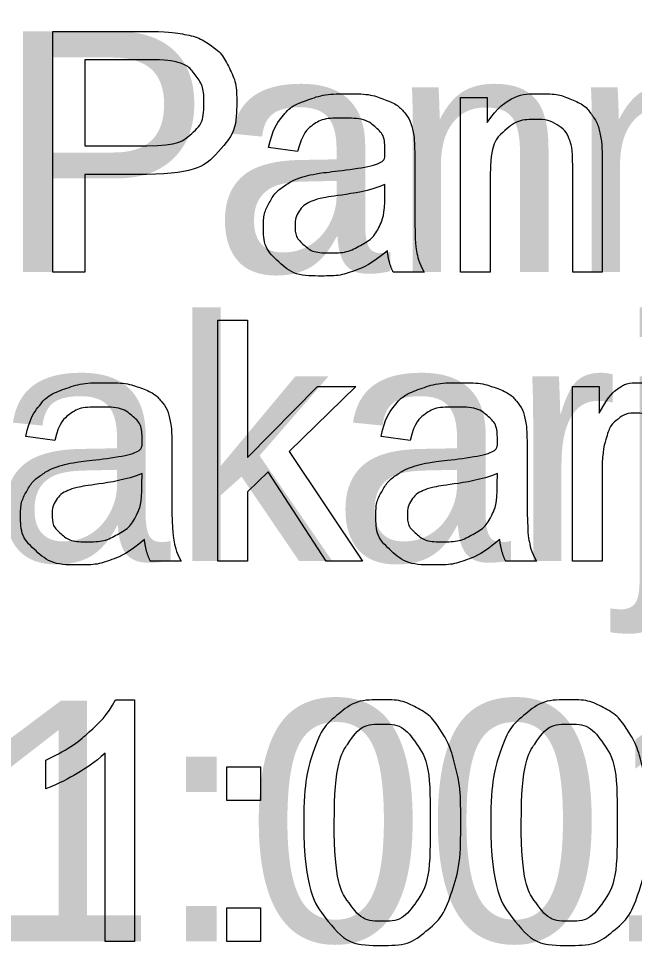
# Model space of a CAD drawing. Extents: x 700746 to 706058, y 6570320 to 6580460.
# Drawn here: x 704763.48 to 704778.06, y 6576516.17 to 6576538.11 of the extents above; entities that cross this region are included whole.
import ezdxf

# ---------------------------------------------------------------- set-up
doc = ezdxf.new("R2010")
doc.units = 0
doc.layers.add('kataster', color=7, linetype='Continuous')
doc.layers.add('Kataster tekst', color=7, linetype='Continuous')

msp = doc.modelspace()

# ---------------------------------------------------------------- linework, layer by layer
at = {"layer": 'kataster'}
for points in [[(704764.291, 6576532.107), (704764.291, 6576537.807), (704766.443, 6576537.807)], [(704766.506, 6576537.133), (704765.047, 6576537.133), (704765.047, 6576535.096)], [(704773.945, 6576532.107), (704773.945, 6576536.238), (704774.575, 6576536.238), (704774.575, 6576535.651)], [(704765.047, 6576535.096), (704766.521, 6576535.096)], [(704770.087, 6576534.965), (704769.401, 6576535.057)], [(704772.859, 6576534.77), (704772.859, 6576533.837)], [(704777.299, 6576534.646), (704777.299, 6576532.107), (704776.599, 6576532.107), (704776.599, 6576534.617)], [(704766.51, 6576534.422), (704765.047, 6576534.422), (704765.047, 6576532.107), (704764.291, 6576532.107)], [(704774.644, 6576534.361), (704774.644, 6576532.107), (704773.945, 6576532.107)], [(704772.151, 6576533.923), (704772.155, 6576534.179)], [(704773.08, 6576532.107), (704772.35, 6576532.107)], [(704768.198, 6576525.267), (704768.198, 6576530.967), (704768.898, 6576530.967), (704768.898, 6576527.719), (704770.556, 6576529.398), (704771.462, 6576529.398), (704769.883, 6576527.863), (704771.623, 6576525.267), (704770.759, 6576525.267), (704769.386, 6576527.379), (704768.898, 6576526.904), (704768.898, 6576525.267), (704768.198, 6576525.267)], [(704776.597, 6576525.267), (704776.597, 6576529.398), (704777.227, 6576529.398), (704777.227, 6576528.772)], [(704764.337, 6576528.125), (704763.651, 6576528.217)], [(704772.748, 6576528.125), (704772.062, 6576528.217)], [(704767.109, 6576527.93), (704767.109, 6576526.997)], [(704775.52, 6576527.93), (704775.52, 6576526.997)], [(704777.297, 6576527.43), (704777.297, 6576525.267), (704776.597, 6576525.267)], [(704766.401, 6576527.083), (704766.405, 6576527.339)], [(704774.812, 6576527.083), (704774.816, 6576527.339)], [(704767.33, 6576525.267), (704766.6, 6576525.267)], [(704775.741, 6576525.267), (704775.011, 6576525.267)], [(704765.777, 6576521.985), (704766.228, 6576521.985), (704766.228, 6576516.263)], [(704766.228, 6576516.263), (704765.528, 6576516.263), (704765.528, 6576520.722)], [(704764.129, 6576519.878), (704764.129, 6576520.555)], [(704768.413, 6576519.6), (704768.413, 6576520.395), (704769.208, 6576520.395), (704769.208, 6576519.6), (704768.413, 6576519.6)], [(704768.413, 6576516.263), (704768.413, 6576517.058), (704769.208, 6576517.058), (704769.208, 6576516.263), (704768.413, 6576516.263)]]:
    msp.add_lwpolyline(points, dxfattribs=at)
for points, degree in [([(704766.443, 6576537.807), (704767.011, 6576537.807), (704767.31, 6576537.752), (704767.73, 6576537.682), (704768.014, 6576537.486), (704768.298, 6576537.289), (704768.471, 6576536.935), (704768.645, 6576536.581), (704768.645, 6576536.157), (704768.645, 6576535.43), (704768.182, 6576534.926), (704767.719, 6576534.422), (704766.51, 6576534.422)], 3), ([(704766.521, 6576535.096), (704767.252, 6576535.096), (704767.56, 6576535.368), (704767.867, 6576535.64), (704767.867, 6576536.134), (704767.867, 6576536.492), (704767.686, 6576536.746), (704767.505, 6576537.001), (704767.21, 6576537.083), (704767.019, 6576537.133), (704766.506, 6576537.133)], 3), ([(704769.401, 6576535.057), (704769.494, 6576535.496), (704769.707, 6576535.767), (704769.921, 6576536.038), (704770.325, 6576536.183), (704770.729, 6576536.329), (704771.262, 6576536.329), (704771.79, 6576536.329), (704772.12, 6576536.205), (704772.451, 6576536.08), (704772.606, 6576535.892), (704772.762, 6576535.703), (704772.824, 6576535.415), (704772.859, 6576535.236), (704772.859, 6576534.77)], 3), ([(704774.575, 6576535.651), (704775.03, 6576536.329), (704775.888, 6576536.329), (704776.261, 6576536.329), (704776.574, 6576536.195), (704776.887, 6576536.061), (704777.042, 6576535.843), (704777.198, 6576535.626), (704777.26, 6576535.326), (704777.299, 6576535.132), (704777.299, 6576534.646)], 3), ([(704772.211, 6576532.615), (704771.821, 6576532.286), (704771.461, 6576532.151), (704771.102, 6576532.015), (704770.69, 6576532.015), (704770.01, 6576532.015), (704769.644, 6576532.347), (704769.279, 6576532.68), (704769.279, 6576533.196), (704769.279, 6576533.499), (704769.417, 6576533.75), (704769.555, 6576534), (704769.778, 6576534.152), (704770.002, 6576534.303), (704770.282, 6576534.381), (704770.488, 6576534.435), (704770.903, 6576534.486), (704771.751, 6576534.587), (704772.151, 6576534.726), (704772.155, 6576534.871), (704772.155, 6576534.91), (704772.155, 6576535.338), (704771.957, 6576535.514), (704771.689, 6576535.752), (704771.162, 6576535.752), (704770.669, 6576535.752), (704770.434, 6576535.578), (704770.2, 6576535.405), (704770.087, 6576534.965)], 3), ([(704776.599, 6576534.617), (704776.599, 6576535.045), (704776.518, 6576535.257), (704776.436, 6576535.469), (704776.228, 6576535.595), (704776.02, 6576535.721), (704775.74, 6576535.721), (704775.293, 6576535.721), (704774.969, 6576535.438), (704774.644, 6576535.154), (704774.644, 6576534.361)], 3), ([(704772.155, 6576534.179), (704771.774, 6576534.024), (704771.011, 6576533.915), (704770.579, 6576533.853), (704770.4, 6576533.775), (704770.221, 6576533.697), (704770.123, 6576533.548), (704770.026, 6576533.398), (704770.026, 6576533.215), (704770.026, 6576532.936), (704770.238, 6576532.749), (704770.45, 6576532.563), (704770.857, 6576532.563), (704771.261, 6576532.563), (704771.576, 6576532.74), (704771.891, 6576532.917), (704772.038, 6576533.223), (704772.151, 6576533.46), (704772.151, 6576533.923)], 3), ([(704772.859, 6576533.837), (704772.859, 6576532.862), (704772.903, 6576532.603), (704772.948, 6576532.344), (704773.08, 6576532.107)], 3), ([(704772.35, 6576532.107), (704772.242, 6576532.324), (704772.211, 6576532.615)], 2), ([(704763.651, 6576528.217), (704763.744, 6576528.656), (704763.958, 6576528.927), (704764.171, 6576529.198), (704764.575, 6576529.343), (704764.979, 6576529.489), (704765.512, 6576529.489), (704766.04, 6576529.489), (704766.371, 6576529.365), (704766.701, 6576529.24), (704766.856, 6576529.052), (704767.012, 6576528.863), (704767.074, 6576528.575), (704767.109, 6576528.396), (704767.109, 6576527.93)], 3), ([(704772.062, 6576528.217), (704772.155, 6576528.656), (704772.368, 6576528.927), (704772.582, 6576529.198), (704772.986, 6576529.343), (704773.39, 6576529.489), (704773.923, 6576529.489), (704774.451, 6576529.489), (704774.782, 6576529.365), (704775.112, 6576529.24), (704775.267, 6576529.052), (704775.423, 6576528.863), (704775.485, 6576528.575), (704775.52, 6576528.396), (704775.52, 6576527.93)], 3), ([(704777.227, 6576528.772), (704777.468, 6576529.21), (704777.672, 6576529.35), (704777.876, 6576529.489), (704778.12, 6576529.489), (704778.474, 6576529.489), (704778.839, 6576529.266)], 3), ([(704766.461, 6576525.775), (704766.071, 6576525.446), (704765.711, 6576525.311), (704765.352, 6576525.175), (704764.94, 6576525.175), (704764.26, 6576525.175), (704763.894, 6576525.507), (704763.529, 6576525.84), (704763.529, 6576526.356), (704763.529, 6576526.659), (704763.667, 6576526.91), (704763.805, 6576527.16), (704764.028, 6576527.312), (704764.252, 6576527.463), (704764.532, 6576527.541), (704764.738, 6576527.595), (704765.153, 6576527.646), (704766.001, 6576527.747), (704766.401, 6576527.886), (704766.405, 6576528.031), (704766.405, 6576528.07), (704766.405, 6576528.498), (704766.207, 6576528.674), (704765.939, 6576528.912), (704765.412, 6576528.912), (704764.919, 6576528.912), (704764.684, 6576528.738), (704764.45, 6576528.565), (704764.337, 6576528.125)], 3), ([(704774.872, 6576525.775), (704774.482, 6576525.446), (704774.122, 6576525.311), (704773.763, 6576525.175), (704773.351, 6576525.175), (704772.671, 6576525.175), (704772.305, 6576525.507), (704771.94, 6576525.84), (704771.94, 6576526.356), (704771.94, 6576526.659), (704772.078, 6576526.91), (704772.216, 6576527.16), (704772.439, 6576527.312), (704772.663, 6576527.463), (704772.943, 6576527.541), (704773.149, 6576527.595), (704773.564, 6576527.646), (704774.412, 6576527.747), (704774.812, 6576527.886), (704774.816, 6576528.031), (704774.816, 6576528.07), (704774.816, 6576528.498), (704774.618, 6576528.674), (704774.35, 6576528.912), (704773.823, 6576528.912), (704773.33, 6576528.912), (704773.095, 6576528.738), (704772.861, 6576528.565), (704772.748, 6576528.125)], 3), ([(704778.594, 6576528.618), (704778.338, 6576528.768), (704778.083, 6576528.768), (704777.855, 6576528.768), (704777.673, 6576528.63), (704777.491, 6576528.492), (704777.413, 6576528.247), (704777.297, 6576527.873), (704777.297, 6576527.43)], 3), ([(704766.405, 6576527.339), (704766.024, 6576527.184), (704765.261, 6576527.075), (704764.829, 6576527.013), (704764.65, 6576526.935), (704764.471, 6576526.857), (704764.373, 6576526.708), (704764.276, 6576526.558), (704764.276, 6576526.375), (704764.276, 6576526.096), (704764.488, 6576525.909), (704764.7, 6576525.723), (704765.108, 6576525.723), (704765.512, 6576525.723), (704765.826, 6576525.9), (704766.141, 6576526.077), (704766.288, 6576526.383), (704766.401, 6576526.62), (704766.401, 6576527.083)], 3), ([(704774.816, 6576527.339), (704774.435, 6576527.184), (704773.672, 6576527.075), (704773.24, 6576527.013), (704773.061, 6576526.935), (704772.882, 6576526.857), (704772.784, 6576526.708), (704772.687, 6576526.558), (704772.687, 6576526.375), (704772.687, 6576526.096), (704772.899, 6576525.909), (704773.111, 6576525.723), (704773.519, 6576525.723), (704773.922, 6576525.723), (704774.237, 6576525.9), (704774.552, 6576526.077), (704774.699, 6576526.383), (704774.812, 6576526.62), (704774.812, 6576527.083)], 3), ([(704767.109, 6576526.997), (704767.109, 6576526.022), (704767.153, 6576525.763), (704767.198, 6576525.504), (704767.33, 6576525.267)], 3), ([(704775.52, 6576526.997), (704775.52, 6576526.022), (704775.564, 6576525.763), (704775.609, 6576525.504), (704775.741, 6576525.267)], 3), ([(704766.6, 6576525.267), (704766.492, 6576525.484), (704766.461, 6576525.775)], 2), ([(704775.011, 6576525.267), (704774.903, 6576525.484), (704774.872, 6576525.775)], 2), ([(704764.129, 6576520.555), (704764.716, 6576520.831), (704765.155, 6576521.223), (704765.594, 6576521.616), (704765.777, 6576521.985)], 3), ([(704770.233, 6576519.074), (704770.233, 6576520.085), (704770.441, 6576520.702), (704770.649, 6576521.319), (704771.059, 6576521.652), (704771.469, 6576521.985), (704772.091, 6576521.985), (704772.549, 6576521.985), (704772.896, 6576521.8), (704773.243, 6576521.616), (704773.467, 6576521.268), (704773.691, 6576520.92), (704773.82, 6576520.421), (704773.948, 6576519.922), (704773.948, 6576519.074), (704773.948, 6576518.072), (704773.742, 6576517.455), (704773.536, 6576516.838), (704773.126, 6576516.503), (704772.716, 6576516.168), (704772.091, 6576516.168), (704771.267, 6576516.168), (704770.797, 6576516.756), (704770.233, 6576517.47), (704770.233, 6576519.074)], 3), ([(704774.66, 6576519.074), (704774.66, 6576520.085), (704774.868, 6576520.702), (704775.076, 6576521.319), (704775.486, 6576521.652), (704775.896, 6576521.985), (704776.518, 6576521.985), (704776.976, 6576521.985), (704777.323, 6576521.8), (704777.67, 6576521.616), (704777.894, 6576521.268), (704778.118, 6576520.92), (704778.247, 6576520.421), (704778.375, 6576519.922), (704778.375, 6576519.074), (704778.375, 6576518.072), (704778.169, 6576517.455), (704777.963, 6576516.838), (704777.553, 6576516.503), (704777.143, 6576516.168), (704776.518, 6576516.168), (704775.694, 6576516.168), (704775.224, 6576516.756), (704774.66, 6576517.47), (704774.66, 6576519.074)], 3), ([(704770.954, 6576519.074), (704770.954, 6576517.668), (704771.282, 6576517.205), (704771.61, 6576516.741), (704772.091, 6576516.741), (704772.571, 6576516.741), (704772.899, 6576517.207), (704773.227, 6576517.672), (704773.227, 6576519.074), (704773.227, 6576520.482), (704772.9, 6576520.944), (704772.572, 6576521.407), (704772.083, 6576521.407), (704771.602, 6576521.407), (704771.314, 6576520.999), (704770.954, 6576520.478), (704770.954, 6576519.074)], 3), ([(704775.381, 6576519.074), (704775.381, 6576517.668), (704775.709, 6576517.205), (704776.037, 6576516.741), (704776.518, 6576516.741), (704776.998, 6576516.741), (704777.326, 6576517.207), (704777.654, 6576517.672), (704777.654, 6576519.074), (704777.654, 6576520.482), (704777.327, 6576520.944), (704776.999, 6576521.407), (704776.51, 6576521.407), (704776.029, 6576521.407), (704775.741, 6576520.999), (704775.381, 6576520.478), (704775.381, 6576519.074)], 3), ([(704765.528, 6576520.722), (704765.276, 6576520.481), (704764.866, 6576520.24), (704764.456, 6576519.999), (704764.129, 6576519.878)], 3)]:
    msp.add_open_spline(points, degree=degree, dxfattribs=at)

# ---------------------------------------------------------------- texts
at = {"layer": 'Kataster tekst'}
for s, p in [('Uus-Pannjärve ', (704746.866, 6576532.107)), ('liivakarjäär', (704753.954, 6576525.267)), ('22901:001:0142', (704745.556, 6576516.263))]:
    msp.add_text(s, height=5.7, dxfattribs=at).set_placement(p)

doc.saveas('drawing.dxf')
